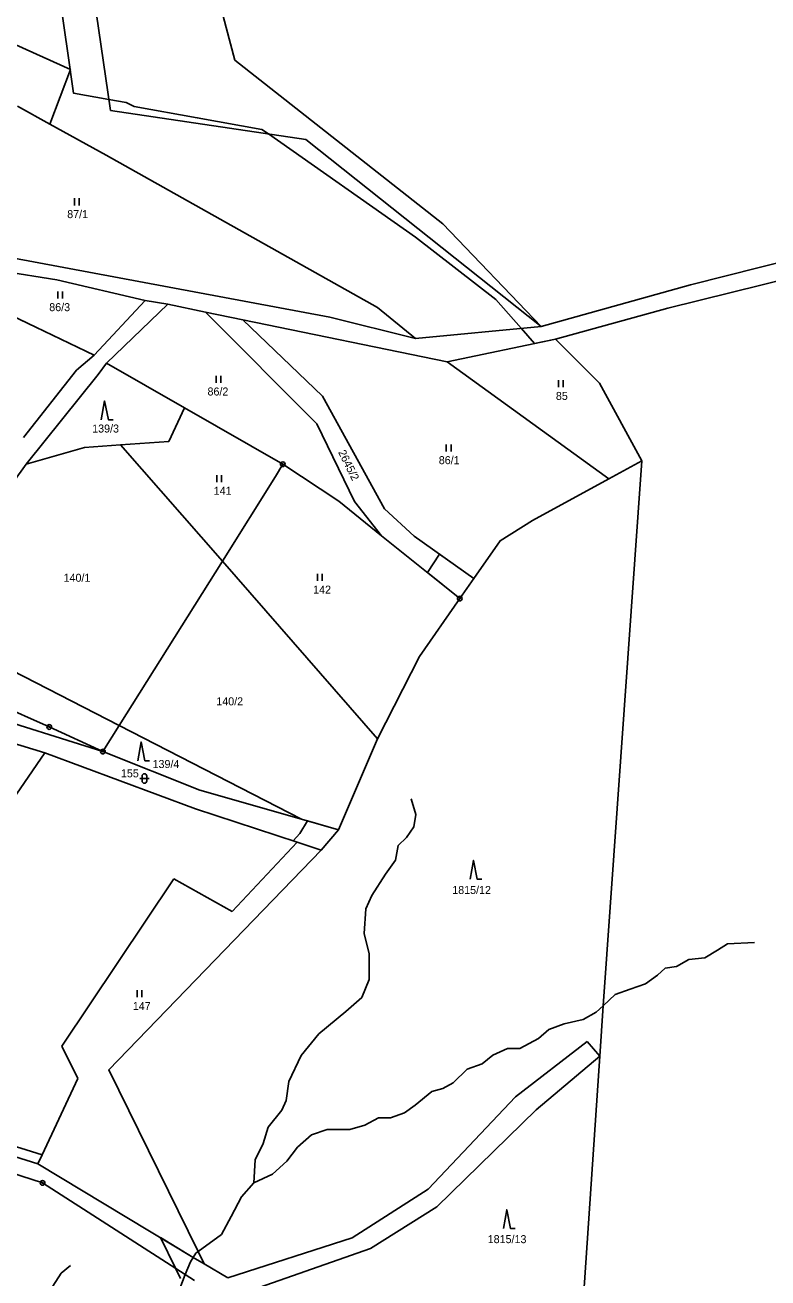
# Model space of a CAD drawing. Extents: x -439246 to -433691, y -1130252 to -1121148.
# Drawn here: x -436340.6 to -436182.8, y -1123578.6 to -1123312.6 of the extents above; entities that cross this region are included whole.
import ezdxf

# ---------------------------------------------------------------- set-up
doc = ezdxf.new("R2010")
doc.units = 0
for name, color, linetype in [('Vrstva 1', 7, 'Continuous'), ('Vrstva 18', 7, 'Continuous'), ('Vrstva 24', 7, 'Continuous'), ('Vrstva 25', 7, 'Continuous'), ('Vrstva 4', 7, 'Continuous'), ('Vrstva 52', 7, 'Continuous'), ('Vrstva 6', 7, 'Continuous')]:
    doc.layers.add(name, color=color, linetype=linetype)

msp = doc.modelspace()

# ---------------------------------------------------------------- linework, layer by layer
at = {"layer": 'Vrstva 1'}
for p, q in [((-436335.46, -1123461.65), (-436371.89, -1123445.46)), ((-436356.46, -1123461.06), (-436336.41, -1123467.15)), ((-436324.06, -1123466.86), (-436335.46, -1123461.65))]:
    msp.add_line(p, q, dxfattribs=at)
for points in [[(-436375.26, -1123301.97), (-436330.99, -1123322.02)], [(-436322.44, -1123330.76), (-436326.53, -1123302.98)], [(-436330.99, -1123322.02), (-436335.33, -1123333.63)], [(-436199.27, -1123367.76), (-436043.61, -1123328.46)], [(-436342.22, -1123329.85), (-436335.33, -1123333.63)], [(-436280.97, -1123336.89), (-436322.44, -1123330.76)], [(-436335.33, -1123333.63), (-436323.37, -1123340.2)], [(-436230.99, -1123376.59), (-436280.97, -1123336.89)], [(-436204.13, -1123372.7), (-436056.42, -1123336.16)], [(-436323.37, -1123340.2), (-436265.74, -1123372.6)], [(-436275.87, -1123374.62), (-436366.54, -1123357.68)], [(-436333.88, -1123366.68), (-436380.06, -1123359.3)], [(-436315.1, -1123371.05), (-436333.88, -1123366.68)], [(-436356.11, -1123368.24), (-436325.9, -1123382.7)], [(-436230.99, -1123376.59), (-436199.27, -1123367.76)], [(-436325.9, -1123382.7), (-436315.1, -1123371.05)], [(-436310.27, -1123371.89), (-436323.32, -1123384.37)], [(-436315.1, -1123371.05), (-436310.27, -1123371.89)], [(-436310.27, -1123371.89), (-436302.31, -1123373.53)], [(-436278.63, -1123397.28), (-436302.31, -1123373.53)], [(-436302.31, -1123373.53), (-436294.37, -1123375.17)], [(-436257.66, -1123379.13), (-436275.87, -1123374.62)], [(-436265.74, -1123372.6), (-436257.66, -1123379.13)], [(-436227.99, -1123379.29), (-436204.13, -1123372.7)], [(-436294.37, -1123375.17), (-436250.95, -1123384.1)], [(-436294.37, -1123375.17), (-436277.44, -1123391.41)], [(-436257.66, -1123379.13), (-436230.99, -1123376.59)], [(-436250.95, -1123384.1), (-436227.99, -1123379.29)], [(-436218.61, -1123388.62), (-436227.99, -1123379.29)], [(-436329.65, -1123385.9), (-436325.9, -1123382.7)], [(-436323.32, -1123384.37), (-436325.08, -1123386.8)], [(-436323.32, -1123384.37), (-436306.73, -1123393.9)], [(-436250.95, -1123384.1), (-436216.66, -1123408.98)], [(-436340.92, -1123400.2), (-436329.65, -1123385.9)], [(-436325.08, -1123386.8), (-436340.4, -1123405.87)], [(-436209.64, -1123405.16), (-436218.61, -1123388.62)], [(-436277.44, -1123391.41), (-436264.29, -1123415.31)], [(-436310.09, -1123401), (-436306.73, -1123393.9)], [(-436306.73, -1123393.9), (-436285.87, -1123405.85)], [(-436270.68, -1123413.75), (-436278.63, -1123397.28)], [(-436320.34, -1123401.76), (-436310.09, -1123401)], [(-436340.4, -1123405.87), (-436328, -1123402.33)], [(-436328, -1123402.33), (-436320.34, -1123401.76)], [(-436298.71, -1123426.47), (-436320.34, -1123401.76)], [(-436340.4, -1123405.87), (-436363.56, -1123438.14)], [(-436287.39, -1123408.43), (-436285.87, -1123405.85)], [(-436285.87, -1123405.85), (-436273.97, -1123413.7)], [(-436216.66, -1123408.98), (-436209.64, -1123405.16)], [(-436298.71, -1123426.47), (-436287.39, -1123408.43)], [(-436232.87, -1123417.77), (-436216.66, -1123408.98)], [(-436273.97, -1123413.7), (-436264.88, -1123421.03)], [(-436264.88, -1123421.03), (-436270.68, -1123413.75)], [(-436264.29, -1123415.31), (-436257.97, -1123421.12)], [(-436239.73, -1123422.1), (-436232.87, -1123417.77)], [(-436264.88, -1123421.03), (-436248.3, -1123434.39)], [(-436257.97, -1123421.12), (-436245.32, -1123430.12)], [(-436245.32, -1123430.12), (-436239.73, -1123422.1)], [(-436320.6, -1123461.35), (-436298.71, -1123426.47)], [(-436265.73, -1123464.14), (-436298.71, -1123426.47)], [(-436248.3, -1123434.39), (-436245.32, -1123430.12)], [(-436256.87, -1123446.68), (-436248.3, -1123434.39)], [(-436356.09, -1123443.13), (-436320.6, -1123461.35)], [(-436265.73, -1123464.14), (-436256.87, -1123446.68)], [(-436324.06, -1123466.86), (-436377.23, -1123450.14)], [(-436324.06, -1123466.86), (-436320.6, -1123461.35)], [(-436320.6, -1123461.35), (-436281.88, -1123481.24)], [(-436274.03, -1123483.46), (-436265.73, -1123464.14)], [(-436336.41, -1123467.15), (-436358.04, -1123498.66)], [(-436336.41, -1123467.15), (-436304.38, -1123479.05)], [(-436303.5, -1123475.1), (-436324.06, -1123466.86)], [(-436281.88, -1123481.24), (-436303.5, -1123475.1)], [(-436304.38, -1123479.05), (-436282.83, -1123486.12)], [(-436274.03, -1123483.46), (-436281.88, -1123481.24)], [(-436277.74, -1123487.8), (-436274.03, -1123483.46)], [(-436296.64, -1123500.84), (-436282.83, -1123486.12)], [(-436282.83, -1123486.12), (-436277.74, -1123487.8)], [(-436322.84, -1123534.42), (-436277.74, -1123487.8)], [(-436332.78, -1123529.41), (-436309.02, -1123493.88)], [(-436309.02, -1123493.88), (-436296.64, -1123500.84)], [(-436221.21, -1123528.46), (-436236.47, -1123540.22)], [(-436218.58, -1123531.58), (-436221.21, -1123528.46)], [(-436329.38, -1123536.26), (-436332.78, -1123529.41)], [(-436232.04, -1123542.96), (-436218.58, -1123531.58)], [(-436322.84, -1123534.42), (-436303.84, -1123573.05)], [(-436329.38, -1123536.26), (-436336.96, -1123552.47)], [(-436236.47, -1123540.22), (-436254.99, -1123559.77)], [(-436367.72, -1123545.06), (-436337.88, -1123554.44)], [(-436365.82, -1123543.49), (-436336.96, -1123552.47)], [(-436253.17, -1123563.51), (-436232.04, -1123542.96)], [(-436369.19, -1123548.06), (-436336.89, -1123558.47)], [(-436336.96, -1123552.47), (-436337.88, -1123554.44)], [(-436304.88, -1123574.27), (-436337.88, -1123554.44)], [(-436306.57, -1123577.91), (-436336.89, -1123558.47)], [(-436254.99, -1123559.77), (-436271.16, -1123570.11)], [(-436267.23, -1123572.37), (-436253.17, -1123563.51)], [(-436271.16, -1123570.11), (-436297.57, -1123578.63)], [(-436302.55, -1123575.67), (-436304.88, -1123574.27)], [(-436303.84, -1123573.05), (-436302.55, -1123575.67)], [(-436294.93, -1123582.08), (-436267.23, -1123572.37)], [(-436297.57, -1123578.63), (-436302.55, -1123575.67)], [(-436304.63, -1123579.16), (-436306.57, -1123577.91)]]:
    msp.add_lwpolyline(points, dxfattribs=at)
at = {"layer": 'Vrstva 24'}
for centre, radius in [((-436285.87, -1123405.85), 0.5), ((-436285.87, -1123405.85), 0.1), ((-436248.3, -1123434.39), 0.5), ((-436248.3, -1123434.39), 0.1), ((-436335.46, -1123461.65), 0.5), ((-436335.46, -1123461.65), 0.1), ((-436324.06, -1123466.86), 0.5), ((-436324.06, -1123466.86), 0.1), ((-436336.89, -1123558.47), 0.5), ((-436336.89, -1123558.47), 0.1)]:
    msp.add_circle(centre, radius, dxfattribs=at)
at = {"layer": 'Vrstva 25'}
for p, q in [((-436330.09, -1123350.89), (-436330.09, -1123349.39)), ((-436329.09, -1123350.89), (-436329.09, -1123349.39)), ((-436333.66, -1123370.65), (-436333.66, -1123369.15)), ((-436332.66, -1123370.65), (-436332.66, -1123369.15)), ((-436300.04, -1123388.56), (-436300.04, -1123387.06)), ((-436299.04, -1123388.56), (-436299.04, -1123387.06)), ((-436227.34, -1123389.5), (-436227.34, -1123388)), ((-436226.34, -1123389.5), (-436226.34, -1123388)), ((-436251.15, -1123403.14), (-436251.15, -1123401.64)), ((-436250.15, -1123403.14), (-436250.15, -1123401.64)), ((-436299.87, -1123409.65), (-436299.87, -1123408.15)), ((-436298.87, -1123409.65), (-436298.87, -1123408.15)), ((-436278.53, -1123430.63), (-436278.53, -1123429.13)), ((-436277.53, -1123430.63), (-436277.53, -1123429.13)), ((-436316.25, -1123472.59), (-436314.25, -1123472.59)), ((-436315.75, -1123473.09), (-436315.75, -1123472.09)), ((-436314.75, -1123472.09), (-436314.75, -1123473.09)), ((-436316.8, -1123519.05), (-436316.8, -1123517.55)), ((-436315.8, -1123519.05), (-436315.8, -1123517.55))]:
    msp.add_line(p, q, dxfattribs=at)
for points in [[(-436324.41, -1123396.42), (-436323.71, -1123392.42), (-436322.91, -1123396.42), (-436321.91, -1123396.42)], [(-436316.65, -1123468.83), (-436315.95, -1123464.83), (-436315.15, -1123468.83), (-436314.15, -1123468.83)], [(-436246.09, -1123493.99), (-436245.39, -1123489.99), (-436244.59, -1123493.99), (-436243.59, -1123493.99)], [(-436239.01, -1123568.18), (-436238.31, -1123564.18), (-436237.51, -1123568.18), (-436236.51, -1123568.18)]]:
    msp.add_lwpolyline(points, dxfattribs=at)
for centre, start, end in [((-436315.25, -1123472.09), 0, 180), ((-436315.25, -1123473.09), 180, 0)]:
    msp.add_arc(centre, 0.5, start, end, dxfattribs=at)
at = {"layer": 'Vrstva 4'}
for points in [[(-436257.62, -1123480.25), (-436258.62, -1123476.9)], [(-436258.07, -1123482.88), (-436257.62, -1123480.25)], [(-436259.63, -1123485.11), (-436258.07, -1123482.88)], [(-436261.37, -1123486.79), (-436259.63, -1123485.11)], [(-436261.95, -1123489.9), (-436261.37, -1123486.79)], [(-436264.05, -1123492.89), (-436261.95, -1123489.9)], [(-436266.96, -1123497.45), (-436264.05, -1123492.89)], [(-436268.25, -1123500.29), (-436266.96, -1123497.45)], [(-436268.57, -1123505.48), (-436268.25, -1123500.29)], [(-436267.56, -1123509.8), (-436268.57, -1123505.48)], [(-436193.56, -1123509.07), (-436191.45, -1123507.67)], [(-436191.45, -1123507.67), (-436185.74, -1123507.42)], [(-436267.56, -1123515.29), (-436267.56, -1123509.8)], [(-436196.25, -1123510.7), (-436193.56, -1123509.07)], [(-436206.29, -1123514.33), (-436204.66, -1123512.88)], [(-436204.66, -1123512.88), (-436202.25, -1123512.52)], [(-436202.25, -1123512.52), (-436199.62, -1123511.03)], [(-436199.62, -1123511.03), (-436196.25, -1123510.7)], [(-436269.1, -1123519.09), (-436267.56, -1123515.29)], [(-436208.84, -1123516.18), (-436206.29, -1123514.33)], [(-436217.82, -1123520.86), (-436215.29, -1123518.48)], [(-436215.29, -1123518.48), (-436212.14, -1123517.31)], [(-436212.14, -1123517.31), (-436208.84, -1123516.18)], [(-436272.47, -1123522.09), (-436269.1, -1123519.09)], [(-436219.3, -1123522.24), (-436217.82, -1123520.86)], [(-436278.24, -1123526.81), (-436272.47, -1123522.09)], [(-436226.14, -1123524.72), (-436222.06, -1123523.8)], [(-436222.06, -1123523.8), (-436219.3, -1123522.24)], [(-436231.6, -1123527.77), (-436229.4, -1123525.89)], [(-436229.4, -1123525.89), (-436226.14, -1123524.72)], [(-436281.98, -1123531.44), (-436278.24, -1123526.81)], [(-436235.55, -1123529.9), (-436231.6, -1123527.77)], [(-436284.58, -1123536.91), (-436281.98, -1123531.44)], [(-436243.54, -1123533.18), (-436241.28, -1123531.32)], [(-436241.28, -1123531.32), (-436238.17, -1123529.9)], [(-436238.17, -1123529.9), (-436235.55, -1123529.9)], [(-436249.67, -1123537.2), (-436246.75, -1123534.31)], [(-436246.75, -1123534.31), (-436243.54, -1123533.18)], [(-436285.16, -1123540.95), (-436284.58, -1123536.91)], [(-436257.76, -1123541.97), (-436254.25, -1123539.05)], [(-436254.25, -1123539.05), (-436251.89, -1123538.42)], [(-436251.89, -1123538.42), (-436249.67, -1123537.2)], [(-436286.06, -1123543.03), (-436285.16, -1123540.95)], [(-436260.05, -1123543.6), (-436257.76, -1123541.97)], [(-436288.99, -1123546.65), (-436286.06, -1123543.03)], [(-436268.47, -1123546.22), (-436265.55, -1123544.66)], [(-436265.55, -1123544.66), (-436263, -1123544.66)], [(-436263, -1123544.66), (-436260.05, -1123543.6)], [(-436290.01, -1123550.1), (-436288.99, -1123546.65)], [(-436279.77, -1123548.29), (-436276.42, -1123547.1)], [(-436276.42, -1123547.1), (-436271.65, -1123547.1)], [(-436271.65, -1123547.1), (-436268.47, -1123546.22)], [(-436291.75, -1123553.59), (-436290.01, -1123550.1)], [(-436282.77, -1123550.88), (-436279.77, -1123548.29)], [(-436285.01, -1123553.82), (-436282.77, -1123550.88)], [(-436292.05, -1123558.48), (-436291.75, -1123553.59)], [(-436288.06, -1123556.62), (-436285.01, -1123553.82)], [(-436292.05, -1123558.48), (-436288.06, -1123556.62)], [(-436294.67, -1123561.45), (-436292.05, -1123558.48)], [(-436296.83, -1123565.62), (-436294.67, -1123561.45)], [(-436298.91, -1123569.41), (-436296.83, -1123565.62)], [(-436303.84, -1123573.05), (-436298.91, -1123569.41)], [(-436305.49, -1123575.19), (-436304.88, -1123574.27)], [(-436304.88, -1123574.27), (-436304.31, -1123573.4)], [(-436304.31, -1123573.4), (-436303.84, -1123573.05)], [(-436332.96, -1123577.63), (-436330.93, -1123576.01)], [(-436306.57, -1123577.91), (-436305.49, -1123575.19)], [(-436334.71, -1123580.41), (-436332.96, -1123577.63)], [(-436308.12, -1123581.81), (-436306.57, -1123577.91)]]:
    msp.add_lwpolyline(points, dxfattribs=at)
at = {"layer": 'Vrstva 52'}
for points in [[(-436290.31, -1123334.74), (-436304.05, -1123332.28), (-436317.41, -1123329.89), (-436319.12, -1123329.04), (-436322.78, -1123328.4), (-436330.31, -1123327.09), (-436331.02, -1123322.1), (-436331.01, -1123322.01), (-436334.35, -1123298.79)], [(-436307.6, -1123578.76), (-436308.67, -1123576.56), (-436311.85, -1123570.08), (-436304.88, -1123574.27), (-436302.55, -1123575.67), (-436303.84, -1123573.05), (-436322.84, -1123534.42), (-436277.74, -1123487.8), (-436282.83, -1123486.12), (-436283.7, -1123485.83), (-436282.23, -1123484.29), (-436280.61, -1123481.6), (-436274.03, -1123483.46), (-436265.73, -1123464.14), (-436256.87, -1123446.68), (-436248.3, -1123434.39), (-436255.17, -1123428.85), (-436252.61, -1123424.93), (-436245.32, -1123430.12), (-436239.73, -1123422.1), (-436232.87, -1123417.77), (-436216.66, -1123408.98), (-436209.64, -1123405.16), (-436218.61, -1123388.62), (-436227.99, -1123379.29), (-436232.42, -1123380.22), (-436235.25, -1123376.99), (-436240.64, -1123370.84), (-436257.7, -1123357.62), (-436288.91, -1123335.72), (-436290.31, -1123334.74)]]:
    msp.add_lwpolyline(points, dxfattribs=at)
at = {"layer": 'Vrstva 6'}
for points in [[(-436307.84, -1123275.64), (-436296.04, -1123320.06)], [(-436251.92, -1123354.77), (-436296.04, -1123320.06)], [(-436230.99, -1123376.59), (-436251.92, -1123354.77)], [(-436209.64, -1123405.16), (-436217.82, -1123520.86)], [(-436217.82, -1123520.86), (-436218.58, -1123531.58)], [(-436218.58, -1123531.58), (-436222.25, -1123585.81)]]:
    msp.add_lwpolyline(points, dxfattribs=at)

# ---------------------------------------------------------------- texts
at = {"layer": 'Vrstva 18'}
for s, p in [('87/1', (-436331.65, -1123353.59)), ('86/3', (-436335.47, -1123373.35)), ('86/2', (-436301.86, -1123391.26)), ('85', (-436227.88, -1123392.2)), ('139/3', (-436326.35, -1123399.12)), ('86/1', (-436252.75, -1123405.84)), ('141', (-436300.55, -1123412.35)), ('140/1', (-436332.42, -1123430.81)), ('142', (-436279.43, -1123433.33)), ('140/2', (-436299.99, -1123457.05)), ('139/4', (-436313.53, -1123470.37)), ('155', (-436320.25, -1123472.34)), ('1815/12', (-436249.89, -1123497.11)), ('147', (-436317.72, -1123521.75)), ('1815/13', (-436242.36, -1123571.26))]:
    msp.add_text(s, height=1.7, dxfattribs=at).set_placement(p)
msp.add_text('2645/2', height=1.7, rotation=296.3049, dxfattribs=at).set_placement((-436274.17, -1123403.3))

doc.saveas('drawing.dxf')
